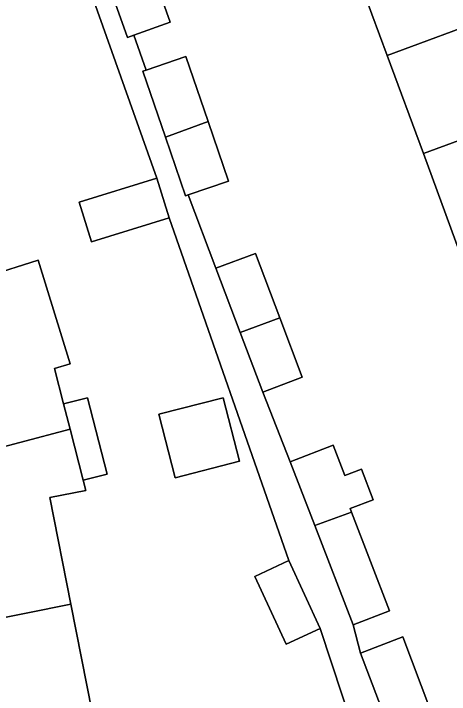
# Model space of a CAD drawing. Extents: x 159053 to 160042, y 380449 to 381423.
# Drawn here: x 159494.66 to 159520.67, y 380919.13 to 380959.77 of the extents above; entities that cross this region are included whole.
import ezdxf

# ---------------------------------------------------------------- set-up
doc = ezdxf.new("R2010")
doc.units = 0
for name, color, linetype in [('IMGEO_Erf', 7, 'Continuous'), ('IMGEO_Pand', 7, 'Continuous'), ('IMGEO_Voetpad_open', 7, 'Continuous')]:
    doc.layers.add(name, color=color, linetype=linetype)

msp = doc.modelspace()

# ---------------------------------------------------------------- linework, layer by layer
at = {"layer": 'IMGEO_Erf'}
for points in [[(159512.967, 380923.067), (159510.931, 380922.122), (159509.053, 380926.166), (159511.089, 380927.112), (159503.938, 380947.583), (159499.315, 380946.143), (159498.577, 380948.514), (159503.201, 380949.953), (159496.126, 380969.914), (159489.748, 380986.752), (159474.953, 380982.556), (159472.753, 380982.013), (159470.633, 380981.329)], [(159501.949, 380965.046), (159503.995, 380959.253), (159501.828, 380958.487), (159502.564, 380956.405), (159504.944, 380957.218), (159506.273, 380953.33), (159507.488, 380949.775), (159505.079, 380948.952), (159506.738, 380944.564), (159509.089, 380945.453), (159510.547, 380941.599), (159511.884, 380938.062), (159509.533, 380937.173), (159511.172, 380933.013), (159513.737, 380934), (159514.431, 380932.194), (159515.426, 380932.577), (159516.129, 380930.748), (159514.755, 380930.22), (159514.837, 380930.005), (159517.104, 380924.111), (159514.919, 380923.27), (159515.356, 380921.591), (159517.885, 380922.554), (159519.511, 380918.284)], [(159528.271, 380917.871), (159527.09, 380921.081), (159529.905, 380922.118), (159527.747, 380927.978), (159524.915, 380926.991), (159523.189, 380931.684), (159522.76, 380932.847), (159525.574, 380933.882), (159523.433, 380939.697), (159521.276, 380945.557), (159519.118, 380951.416), (159516.961, 380957.275), (159516.051, 380959.746), (159514.785, 380963.181)], [(159493.095, 380944.105), (159496.126, 380945.045), (159498.042, 380938.868), (159497.101, 380938.592), (159497.646, 380936.47), (159499.066, 380936.835), (159500.237, 380932.273), (159498.817, 380931.909), (159498.972, 380931.306), (159496.819, 380930.872), (159498.07, 380924.515), (159499.34, 380918.065)], [(159558.918, 380839.284), (159551.664, 380890.669), (159550.324, 380890.488), (159548.378, 380890.332), (159547.152, 380890.326), (159545.722, 380890.318), (159545.127, 380890.36), (159543.655, 380890.464), (159541.042, 380890.85), (159538.641, 380891.409), (159536.753, 380891.994), (159534.72, 380892.946), (159531.982, 380894.488), (159530.018, 380895.803), (159527.717, 380897.601), (159525.48, 380899.67), (159525.341, 380899.853), (159524.073, 380901.524), (159523.668, 380902.058), (159522.547, 380905.226), (159519.227, 380904.043), (159518.266, 380906.963), (159512.967, 380923.067)]]:
    msp.add_lwpolyline(points, dxfattribs=at)
msp.add_lwpolyline([(159504.295, 380932.057), (159503.32, 380935.852), (159507.173, 380936.841), (159508.148, 380933.046)], close=True, dxfattribs=at)
at = {"layer": 'IMGEO_Pand'}
for points in [[(159521.147, 380965.475), (159514.785, 380963.181), (159516.051, 380959.746), (159516.961, 380957.275), (159523.304, 380959.616)], [(159501.949, 380965.046), (159499.415, 380964.111), (159501.449, 380958.353), (159501.828, 380958.487), (159503.995, 380959.253)], [(159516.961, 380957.275), (159519.118, 380951.416), (159525.461, 380953.756), (159523.304, 380959.616)], [(159502.564, 380956.405), (159502.377, 380956.341), (159503.727, 380952.391), (159506.273, 380953.33), (159504.944, 380957.218)], [(159519.118, 380951.416), (159521.276, 380945.557), (159527.619, 380947.897), (159525.461, 380953.756)], [(159506.273, 380953.33), (159503.727, 380952.391), (159504.921, 380948.898), (159505.079, 380948.952), (159507.488, 380949.775)], [(159503.201, 380949.953), (159498.577, 380948.514), (159499.315, 380946.143), (159503.938, 380947.583)], [(159510.547, 380941.599), (159509.089, 380945.453), (159506.738, 380944.564), (159508.188, 380940.729)], [(159496.126, 380945.045), (159493.095, 380944.105), (159485.415, 380941.722), (159487.423, 380935.239), (159491.244, 380936.423), (159492.008, 380933.375), (159498.034, 380934.957), (159497.646, 380936.47), (159497.101, 380938.592), (159498.042, 380938.868)], [(159510.547, 380941.599), (159508.188, 380940.729), (159509.533, 380937.173), (159511.884, 380938.062)], [(159497.646, 380936.47), (159498.034, 380934.957), (159498.817, 380931.909), (159500.237, 380932.273), (159499.066, 380936.835)], [(159508.148, 380933.046), (159507.173, 380936.841), (159503.32, 380935.852), (159504.295, 380932.057)], [(159496.819, 380930.872), (159498.972, 380931.306), (159498.817, 380931.909), (159498.034, 380934.957), (159492.008, 380933.375), (159492.762, 380930.369), (159488.838, 380929.588), (159490.164, 380922.924), (159498.07, 380924.515)], [(159512.634, 380929.21), (159514.837, 380930.005), (159514.755, 380930.22), (159516.129, 380930.748), (159515.426, 380932.577), (159514.431, 380932.194), (159513.737, 380934), (159511.172, 380933.013)], [(159512.634, 380929.21), (159514.919, 380923.27), (159517.104, 380924.111), (159514.837, 380930.005)], [(159512.967, 380923.067), (159511.089, 380927.112), (159509.053, 380926.166), (159510.931, 380922.122)], [(159499.34, 380918.065), (159498.07, 380924.515), (159490.164, 380922.924), (159491.441, 380916.505)], [(159519.511, 380918.284), (159517.885, 380922.554), (159515.356, 380921.591), (159516.972, 380917.347)]]:
    msp.add_lwpolyline(points, close=True, dxfattribs=at)
at = {"layer": 'IMGEO_Voetpad_open'}
for points in [[(159489.748, 380986.752), (159496.126, 380969.914), (159503.201, 380949.953), (159503.938, 380947.583), (159511.089, 380927.112), (159512.967, 380923.067), (159518.266, 380906.963)], [(159516.972, 380917.347), (159515.356, 380921.591), (159514.919, 380923.27), (159512.634, 380929.21), (159511.172, 380933.013), (159509.533, 380937.173), (159508.188, 380940.729), (159506.738, 380944.564), (159505.079, 380948.952), (159504.921, 380948.898), (159503.727, 380952.391), (159502.377, 380956.341), (159502.564, 380956.405), (159501.828, 380958.487), (159501.449, 380958.353), (159499.415, 380964.111), (159497.892, 380968.423), (159498.219, 380968.539), (159497.453, 380970.378), (159496.945, 380971.597), (159496.881, 380971.758), (159494.464, 380978.328)]]:
    msp.add_lwpolyline(points, dxfattribs=at)

doc.saveas('drawing.dxf')
